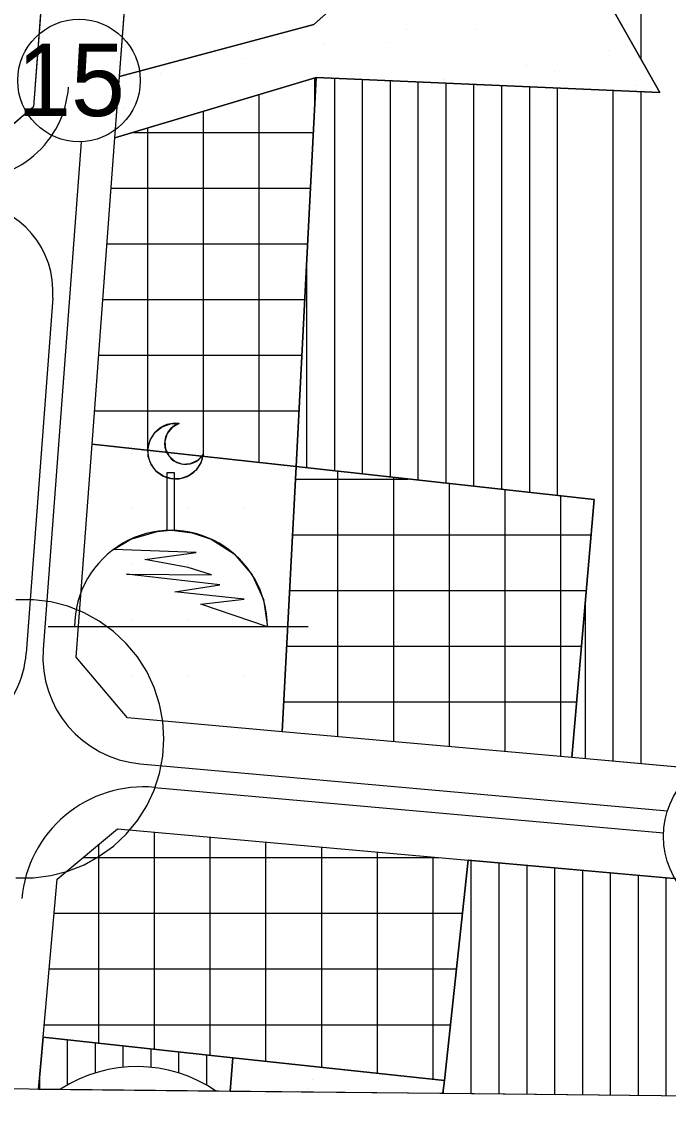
# Model space of a CAD drawing. Extents: x 419109 to 421295, y 4452223 to 4457798.
# Drawn here: x 420841.2 to 420957.3, y 4452223.3 to 4452419 of the extents above; entities that cross this region are included whole.
import ezdxf

# ---------------------------------------------------------------- set-up
doc = ezdxf.new("R2010")
doc.units = 0
for name, color, linetype in [('ADA', 7, 'Continuous'), ('ADAKENARI', 7, 'Continuous'), ('Default', 7, 'Continuous'), ('KALDIRIM', 7, 'Continuous'), ('KD_DAIRE', 7, 'Continuous'), ('KD_KAV_25', 7, 'Continuous'), ('KD_YGEN', 7, 'Continuous'), ('LJ_SEMBOL', 7, 'Continuous'), ('PAFTALAMA', 7, 'Continuous'), ('PL_AYA_PARK_DINLENME', 7, 'Continuous'), ('PL_K_BHA', 7, 'Continuous'), ('PL_K_TALI_IS_MRK', 7, 'Continuous'), ('PL_KON_MEV_450', 7, 'Continuous'), ('PL_SAY_DINI_TESIS', 7, 'Continuous'), ('PL_SAY_ILKOGRETIM', 7, 'Continuous'), ('SM_DAIRE', 7, 'Continuous'), ('TR_DINITESIS', 7, 'Continuous'), ('TR_PARKALANI', 7, 'Continuous'), ('TR_TALIISMERK', 7, 'Continuous'), ('TR_YUKSEKYOGUNKONUT', 7, 'Continuous')]:
    doc.layers.add(name, color=color, linetype=linetype)

# ---------------------------------------------------------------- blocks, each defined once
blk = doc.blocks.new('POINT_DISPLAY')
at = {"layer": 'Default'}
blk.add_line((0, 0), (0, 0), dxfattribs=at)

msp = doc.modelspace()

# ---------------------------------------------------------------- linework, layer by layer
at = {"layer": 'ADA'}
for p, q in [((420930.36, 4452451.2), (420955.76, 4452406.29)), ((420893.61, 4452418.54), (420906.49, 4452429.99)), ((420858.76, 4452409.21), (420893.61, 4452418.54)), ((420894.07, 4452409.01), (420857.93, 4452398.15)), ((420894.07, 4452409.01), (420890.44, 4452339.16)), ((420955.76, 4452406.29), (420894.07, 4452409.01)), ((420853.82, 4452343.19), (420890.44, 4452339.16)), ((420890.44, 4452339.16), (420887.97, 4452291.59)), ((420890.44, 4452339.16), (420943.96, 4452333.26)), ((420943.96, 4452333.26), (420939.98, 4452286.94)), ((420917.09, 4452229), (420921.33, 4452268.53)), ((420845.04, 4452236.75), (420879.11, 4452233.08)), ((420879.11, 4452233.08), (420878.63, 4452227.09)), ((420879.11, 4452233.08), (420917.09, 4452229)), ((420916.78, 4452226.68), (420917.09, 4452229))]:
    msp.add_line(p, q, dxfattribs=at)
at = {"layer": 'ADAKENARI'}
for p, q in [((420848.1, 4452467.85), (420843.31, 4452403.74)), ((420858.76, 4452409.21), (420861.39, 4452444.37)), ((420857.93, 4452398.15), (420858.76, 4452409.21)), ((420843.31, 4452403.74), (420832.59, 4452394.59)), ((420853.82, 4452343.19), (420857.93, 4452398.15)), ((420850.96, 4452304.94), (420853.82, 4452343.19)), ((420860.18, 4452294.08), (420850.96, 4452304.94)), ((420887.97, 4452291.59), (420860.18, 4452294.08)), ((420939.98, 4452286.94), (420887.97, 4452291.59)), ((420975.68, 4452283.75), (420939.98, 4452286.94)), ((420847.53, 4452265.09), (420858.36, 4452274.16)), ((420858.36, 4452274.16), (420921.33, 4452268.53)), ((420921.33, 4452268.53), (421027.95, 4452258.99)), ((420845.04, 4452236.75), (420847.53, 4452265.09)), ((420844.22, 4452227.45), (420845.04, 4452236.75))]:
    msp.add_line(p, q, dxfattribs=at)
at = {"layer": 'KALDIRIM'}
for p, q in [((420851.86, 4452397.48), (420845.05, 4452306.37)), ((420846.75, 4452369.39), (420841.99, 4452305.68)), ((420862.47, 4452285.84), (420957.13, 4452277.37)), ((420865.05, 4452281.59), (420956.43, 4452273.42))]:
    msp.add_line(p, q, dxfattribs=at)
for centre, radius, start, end in [((420831.72, 4452408.62), 17.92, 265.3216, 355.7244), ((420830.73, 4452370.59), 16.07, 355.7244, 85.3216), ((420864.17, 4452304.94), 19.18, 175.7244, 264.8886), ((420824.12, 4452307.02), 17.92, 265.3344, 355.7244), ((420863.09, 4452259.7), 21.98, 84.8886, 174.9797)]:
    msp.add_arc(centre, radius, start, end, dxfattribs=at)
at = {"layer": 'KD_DAIRE'}
for centre, radius in [((420851.47, 4452408.47), 11), ((420971.42, 4452272.81), 15)]:
    msp.add_circle(centre, radius, dxfattribs=at)
at = {"layer": 'KD_KAV_25'}
for p, q in [((420843.29, 4452315.28), (420840.15, 4452315.28)), ((420846.41, 4452314.88), (420843.29, 4452315.28)), ((420849.45, 4452314.1), (420846.41, 4452314.88)), ((420852.37, 4452312.95), (420849.45, 4452314.1)), ((420855.12, 4452311.44), (420852.37, 4452312.95)), ((420857.66, 4452309.59), (420855.12, 4452311.44)), ((420859.95, 4452307.44), (420857.66, 4452309.59)), ((420861.95, 4452305.02), (420859.95, 4452307.44)), ((420863.63, 4452302.37), (420861.95, 4452305.02)), ((420864.97, 4452299.53), (420863.63, 4452302.37)), ((420865.94, 4452296.54), (420864.97, 4452299.53)), ((420866.53, 4452293.46), (420865.94, 4452296.54)), ((420866.72, 4452290.33), (420866.53, 4452293.46)), ((420866.53, 4452287.19), (420866.72, 4452290.33)), ((420865.94, 4452284.11), (420866.53, 4452287.19)), ((420864.97, 4452281.12), (420865.94, 4452284.11)), ((420863.63, 4452278.28), (420864.97, 4452281.12)), ((420861.95, 4452275.63), (420863.63, 4452278.28)), ((420859.95, 4452273.21), (420861.95, 4452275.63)), ((420857.66, 4452271.06), (420859.95, 4452273.21)), ((420855.12, 4452269.22), (420857.66, 4452271.06)), ((420852.37, 4452267.71), (420855.12, 4452269.22)), ((420849.45, 4452266.55), (420852.37, 4452267.71)), ((420840.15, 4452265.38), (420843.29, 4452265.38)), ((420843.29, 4452265.38), (420846.41, 4452265.77)), ((420846.41, 4452265.77), (420849.45, 4452266.55))]:
    msp.add_line(p, q, dxfattribs=at)
at = {"layer": 'LJ_SEMBOL'}
msp.add_line((420892.6, 4452310.4), (420845.94, 4452310.4), dxfattribs=at)
for points in [[(420873.78, 4452341.36), (420873.36, 4452339.86), (420872.49, 4452338.55), (420871.26, 4452337.58), (420869.79, 4452337.04), (420868.22, 4452336.98), (420866.71, 4452337.41), (420865.41, 4452338.28), (420864.44, 4452339.52), (420863.91, 4452340.99), (420863.85, 4452342.55), (420864.28, 4452344.06), (420865.16, 4452345.36), (420866.4, 4452346.32), (420867.87, 4452346.86), (420869.44, 4452346.91), (420868.18, 4452346.21), (420867.28, 4452345.1), (420866.86, 4452343.73), (420866.99, 4452342.3), (420867.64, 4452341.03), (420868.72, 4452340.09), (420870.08, 4452339.63), (420871.51, 4452339.7), (420872.81, 4452340.31)], [(420885.3, 4452310.41), (420873.32, 4452314.47), (420881.1, 4452315.38), (420868.67, 4452316.69), (420876.76, 4452317.95), (420860.01, 4452319.84), (420875.26, 4452319.76), (420871.09, 4452321.08), (420863.31, 4452322.51), (420872.53, 4452323.76), (420857.64, 4452324.28), (420860.8, 4452326.16), (420865.53, 4452327.54), (420867.28, 4452327.71), (420867.28, 4452338.12), (420868.53, 4452338.12), (420868.53, 4452327.71), (420871.77, 4452327.3), (420875.18, 4452326.16), (420879.33, 4452323.49), (420882.55, 4452319.77), (420884.6, 4452315.29)]]:
    msp.add_lwpolyline(points, close=True, dxfattribs=at)
for centre, radius, start, end in [((420868.81, 4452341.95), 5, 82.8556, 353.3219), ((420870.59, 4452343.34), 3.75, 107.9671, 328.2104), ((420867.99, 4452310.41), 17.31, 359.967, 180)]:
    msp.add_arc(centre, radius, start, end, dxfattribs=at)
at = {"layer": 'PAFTALAMA'}
msp.add_lwpolyline([(419138.44, 4455021.89), (419108.72, 4452245.78), (421237.47, 4452223.29), (421266.41, 4454999.4)], dxfattribs=at)
at = {"layer": 'PL_AYA_PARK_DINLENME'}
msp.add_line((420878.63, 4452227.09), (420916.78, 4452226.68), dxfattribs=at)
msp.add_lwpolyline([(420955.76, 4452406.29), (420894.07, 4452409.01), (420857.93, 4452398.15), (420858.76, 4452409.21), (420893.61, 4452418.54), (420906.49, 4452429.99), (420930.36, 4452451.2)], close=True, dxfattribs=at)
msp.add_lwpolyline([(420916.78, 4452226.68), (420917.09, 4452229), (420879.11, 4452233.08), (420878.63, 4452227.09)], dxfattribs=at)
at = {"layer": 'PL_K_BHA'}
msp.add_lwpolyline([(420858.76, 4452409.21), (420861.39, 4452444.37), (420877.39, 4452460.37), (420906.49, 4452429.99), (420893.61, 4452418.54)], close=True, dxfattribs=at)
at = {"layer": 'PL_K_TALI_IS_MRK'}
for points in [[(420894.07, 4452409.01), (420890.44, 4452339.16), (420853.82, 4452343.19), (420857.93, 4452398.15)], [(420887.97, 4452291.59), (420890.44, 4452339.16), (420943.96, 4452333.26), (420939.98, 4452286.94)], [(420879.11, 4452233.08), (420845.04, 4452236.75), (420847.53, 4452265.09), (420858.36, 4452274.16), (420921.33, 4452268.53), (420917.09, 4452229)]]:
    msp.add_lwpolyline(points, close=True, dxfattribs=at)
at = {"layer": 'PL_KON_MEV_450'}
for p, q in [((420844.22, 4452227.45), (420878.63, 4452227.09)), ((420916.78, 4452226.68), (421143.64, 4452224.29))]:
    msp.add_line(p, q, dxfattribs=at)
msp.add_lwpolyline([(420943.96, 4452333.26), (420890.44, 4452339.16), (420894.07, 4452409.01), (420955.76, 4452406.29), (420930.36, 4452451.2), (420906.49, 4452429.99), (420877.39, 4452460.37), (420915.8, 4452498.79), (420961.13, 4452498.75), (420961.65, 4452472.06), (421038.96, 4452492.38), (421042.67, 4452488.69), (421043.46, 4452373.99), (421023.35, 4452363.2), (421036.05, 4452320.56), (420975.68, 4452283.75), (420939.98, 4452286.94)], close=True, dxfattribs=at)
for points in [[(421143.64, 4452224.29), (421154.25, 4452239.05), (421150.12, 4452248.06), (421064.28, 4452255.74), (421063.03, 4452225.61), (421030.75, 4452228.6), (421027.95, 4452258.99), (420921.33, 4452268.53), (420917.09, 4452229), (420916.78, 4452226.68)], [(420878.63, 4452227.09), (420879.11, 4452233.08), (420845.04, 4452236.75), (420844.22, 4452227.45)]]:
    msp.add_lwpolyline(points, dxfattribs=at)
at = {"layer": 'PL_SAY_DINI_TESIS'}
msp.add_lwpolyline([(420890.44, 4452339.16), (420887.97, 4452291.59), (420860.18, 4452294.08), (420850.96, 4452304.94), (420853.82, 4452343.19)], close=True, dxfattribs=at)
at = {"layer": 'PL_SAY_ILKOGRETIM'}
msp.add_lwpolyline([(420765.44, 4452400.08), (420765.86, 4452435.83), (420766.28, 4452471.35), (420806.63, 4452469.62), (420848.1, 4452467.85), (420843.31, 4452403.74), (420832.59, 4452394.59)], close=True, dxfattribs=at)
at = {"layer": 'SM_DAIRE'}
msp.add_line((420848.17, 4452227.41), (420875.99, 4452227.11), dxfattribs=at)
msp.add_arc((420861.86, 4452206.49), 25, 55.5853, 123.2044, dxfattribs=at)
at = {"layer": 'TR_TALIISMERK'}
for p, q in [((420893.82, 4452404.28), (420893.82, 4452408.94)), ((420883.82, 4452339.88), (420883.82, 4452405.93)), ((420873.82, 4452340.99), (420873.82, 4452402.92)), ((420861.28, 4452399.16), (420893.55, 4452399.16)), ((420863.82, 4452342.09), (420863.82, 4452399.92)), ((420857.26, 4452389.16), (420893.04, 4452389.16)), ((420856.51, 4452379.16), (420892.52, 4452379.16)), ((420855.76, 4452369.16), (420892, 4452369.16)), ((420855.01, 4452359.16), (420891.48, 4452359.16)), ((420854.27, 4452349.16), (420890.96, 4452349.16)), ((420897.97, 4452290.7), (420897.97, 4452338.33)), ((420890.32, 4452336.94), (420910.55, 4452336.94)), ((420907.97, 4452289.8), (420907.97, 4452337.22)), ((420917.97, 4452288.91), (420917.97, 4452336.12)), ((420927.97, 4452288.01), (420927.97, 4452335.02)), ((420937.97, 4452287.12), (420937.97, 4452333.92)), ((420889.8, 4452326.94), (420943.42, 4452326.94)), ((420889.28, 4452316.94), (420942.56, 4452316.94)), ((420888.76, 4452306.94), (420941.7, 4452306.94)), ((420888.24, 4452296.94), (420940.84, 4452296.94)), ((420865.04, 4452234.6), (420865.04, 4452273.56)), ((420855.04, 4452235.67), (420855.04, 4452271.38)), ((420875.04, 4452233.52), (420875.04, 4452272.67)), ((420885.04, 4452232.45), (420885.04, 4452271.77)), ((420895.04, 4452231.37), (420895.04, 4452270.88)), ((420905.04, 4452230.3), (420905.04, 4452269.99)), ((420852.2, 4452269), (420916.02, 4452269)), ((420915.04, 4452229.22), (420915.04, 4452269.09)), ((420846.99, 4452259), (420920.31, 4452259)), ((420846.11, 4452249), (420919.24, 4452249)), ((420845.23, 4452239), (420918.16, 4452239))]:
    msp.add_line(p, q, dxfattribs=at)
at = {"layer": 'TR_YUKSEKYOGUNKONUT'}
for p, q in [((420952.39, 4452412.25), (420952.39, 4452498.76)), ((420897.39, 4452338.39), (420897.39, 4452408.87)), ((420902.39, 4452337.84), (420902.39, 4452408.64)), ((420907.39, 4452337.29), (420907.39, 4452408.42)), ((420912.39, 4452336.74), (420912.39, 4452408.2)), ((420917.39, 4452336.19), (420917.39, 4452407.98)), ((420922.39, 4452335.64), (420922.39, 4452407.76)), ((420927.39, 4452335.09), (420927.39, 4452407.54)), ((420932.39, 4452334.53), (420932.39, 4452407.32)), ((420937.39, 4452333.98), (420937.39, 4452407.1)), ((420947.39, 4452286.28), (420947.39, 4452406.66)), ((420952.39, 4452285.83), (420952.39, 4452406.44)), ((420892.39, 4452338.94), (420892.39, 4452376.68)), ((420942.39, 4452286.72), (420942.39, 4452314.92)), ((420921.91, 4452226.63), (420921.91, 4452268.48)), ((420926.91, 4452226.58), (420926.91, 4452268.03)), ((420931.91, 4452226.52), (420931.91, 4452267.58)), ((420936.91, 4452226.47), (420936.91, 4452267.13)), ((420941.91, 4452226.42), (420941.91, 4452266.69)), ((420946.91, 4452226.36), (420946.91, 4452266.24)), ((420951.91, 4452226.31), (420951.91, 4452265.79)), ((420956.91, 4452226.26), (420956.91, 4452265.35)), ((420849.42, 4452228.17), (420849.42, 4452236.28)), ((420854.42, 4452230.35), (420854.42, 4452235.74)), ((420859.42, 4452231.37), (420859.42, 4452235.2)), ((420864.42, 4452231.36), (420864.42, 4452234.66)), ((420869.42, 4452230.32), (420869.42, 4452234.13)), ((420874.42, 4452228.11), (420874.42, 4452233.59)), ((420844.42, 4452227.45), (420844.42, 4452229.72)), ((420916.91, 4452226.68), (420916.91, 4452227.62))]:
    msp.add_line(p, q, dxfattribs=at)

# ---------------------------------------------------------------- block references
at = {"layer": 'TR_DINITESIS', "xscale": 0.1, "yscale": 0.10000000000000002}
for p in [(420860.96, 4452341.59), (420860.96, 4452331.59), (420870.96, 4452331.59), (420880.96, 4452331.59), (420860.96, 4452321.59), (420870.96, 4452321.59), (420880.96, 4452321.59), (420860.96, 4452311.59), (420870.96, 4452311.59), (420880.96, 4452311.59), (420860.96, 4452301.59), (420870.96, 4452301.59), (420880.96, 4452301.59)]:
    msp.add_blockref('POINT_DISPLAY', p, dxfattribs=at)
at = {"layer": 'TR_PARKALANI', "xscale": 0.1, "yscale": 0.10000000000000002}
for p in [(420892.47, 4452417.94), (420910.36, 4452417.55), (420922.89, 4452417.65), (420895.59, 4452414.94), (420907.25, 4452415.33), (420880.81, 4452412.34), (420946.56, 4452413.78), (420931.79, 4452411.17), (420936.79, 4452410.12), (420866.04, 4452409.73), (420917.02, 4452408.57), (420951.56, 4452407.52), (420859.46, 4452403.45), (420893.36, 4452229.16), (420892.52, 4452227.53)]:
    msp.add_blockref('POINT_DISPLAY', p, dxfattribs=at)

# ---------------------------------------------------------------- texts
at = {"layer": 'KD_YGEN'}
msp.add_text('15', height=13, dxfattribs=at).set_placement((420840.37, 4452402.08))

doc.saveas('drawing.dxf')
